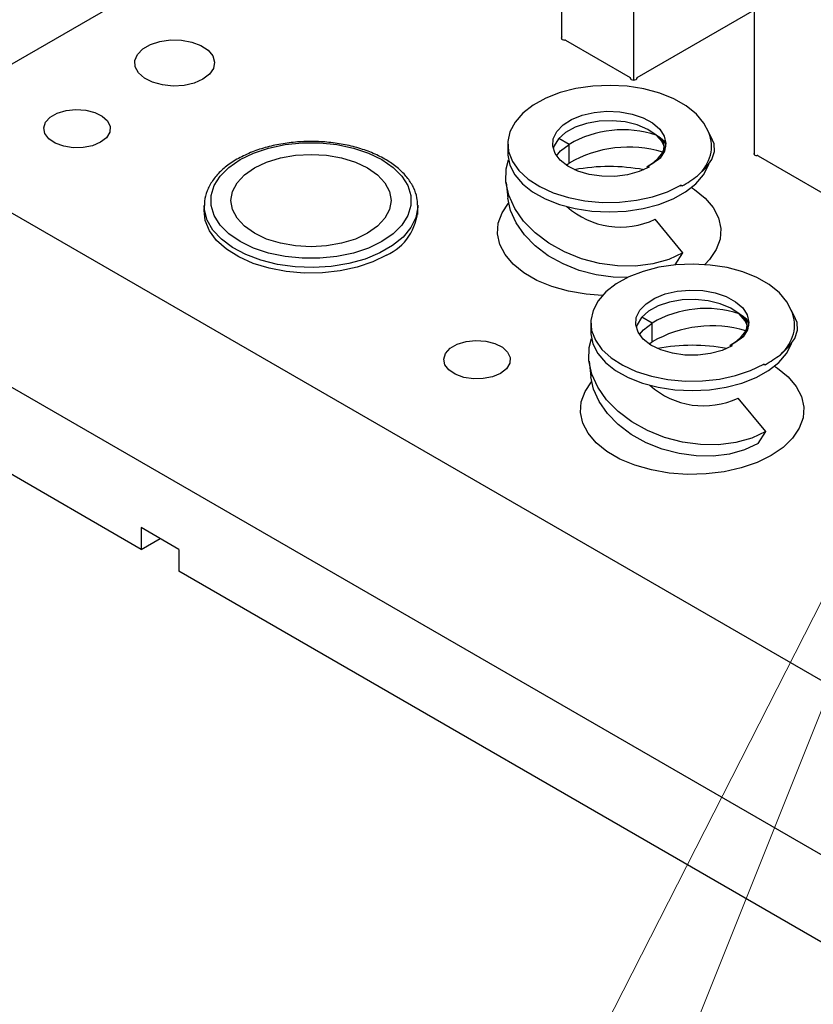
# Model space of a CAD drawing. Header units: inches. Extents: x 1802 to 2468, y -253 to -72.
# Tile 440 of 570: x 2221.8 to 2225.52, y -114.84 to -110.23. Entities that reach past the tile are written whole.
import ezdxf

# ---------------------------------------------------------------- set-up
doc = ezdxf.new("R2010")
doc.units = ezdxf.units.IN
doc.header["$LTSCALE"] = 0.5
doc.header["$MEASUREMENT"] = 0
for name, color, linetype in [('PAD-M-S', 135, 'Continuous'), ('PBU-M-S', 8, 'Continuous'), ('PUN-M-S2', 1, 'Continuous'), ('SID-M-S', 105, 'Continuous'), ('SVF-M-S', 8, 'Continuous')]:
    doc.layers.add(name, color=color, linetype=linetype)

msp = doc.modelspace()

# ---------------------------------------------------------------- linework, layer by layer
at = {"layer": 'PAD-M-S', "linetype": 'Continuous', "lineweight": 25}
for p, q in [((2221.71725, -110.46306), (2223.08196, -109.67522)), ((2224.69713, -110.49809), (2225.24712, -110.18058)), ((2225.8134, -113.46778), (2220.24234, -110.25167)), ((2224.34232, -110.31018), (2224.34106, -110.31366)), ((2224.34486, -110.3079), (2224.34232, -110.31018)), ((2222.38081, -110.36406), (2222.41691, -110.34322)), ((2222.41691, -110.34322), (2222.46142, -110.32877)), ((2222.46142, -110.32877), (2222.51103, -110.32179)), ((2222.51103, -110.32179), (2222.56207, -110.3228)), ((2222.56207, -110.3228), (2222.61074, -110.33171)), ((2222.61074, -110.33171), (2222.65343, -110.34788)), ((2222.65343, -110.34788), (2222.68699, -110.3701)), ((2224.34106, -110.31366), (2224.34232, -110.31713)), ((2224.34232, -110.31713), (2224.3459, -110.32003)), ((2224.3459, -110.32003), (2224.35119, -110.32185)), ((2224.35119, -110.32185), (2224.3573, -110.32229)), ((2224.36125, -110.32312), (2224.66434, -110.49809)), ((2222.34369, -110.41839), (2222.35578, -110.38975)), ((2222.35578, -110.38975), (2222.38081, -110.36406)), ((2222.68699, -110.3701), (2222.70892, -110.39672)), ((2222.70892, -110.39672), (2222.7176, -110.42577)), ((2222.34543, -110.44785), (2222.34369, -110.41839)), ((2222.36088, -110.47595), (2222.34543, -110.44785)), ((2222.7176, -110.42577), (2222.71238, -110.45509)), ((2222.38889, -110.5006), (2222.36088, -110.47595)), ((2222.69364, -110.48251), (2222.66279, -110.506)), ((2222.71238, -110.45509), (2222.69364, -110.48251)), ((2222.42737, -110.51997), (2222.38889, -110.5006)), ((2222.47349, -110.53263), (2222.42737, -110.51997)), ((2222.52381, -110.53764), (2222.47349, -110.53263)), ((2222.5746, -110.53463), (2222.52381, -110.53764)), ((2222.6221, -110.52381), (2222.5746, -110.53463)), ((2222.66279, -110.506), (2222.6221, -110.52381)), ((2224.66578, -110.50181), (2224.66578, -110.50037)), ((2224.66578, -110.50037), (2224.66654, -110.5039)), ((2224.6658, -110.50192), (2224.6658, -110.50013)), ((2224.66654, -110.5039), (2224.66969, -110.50695)), ((2224.66969, -110.50695), (2224.6747, -110.50902)), ((2224.6747, -110.50902), (2224.68073, -110.50975)), ((2224.68073, -110.50975), (2224.68676, -110.50902)), ((2224.68676, -110.50902), (2224.69177, -110.50695)), ((2224.69177, -110.50695), (2224.69492, -110.5039)), ((2224.69492, -110.5039), (2224.69568, -110.50037)), ((2224.69566, -110.50013), (2224.69566, -110.50192)), ((2224.69568, -110.50181), (2224.69568, -110.50037)), ((2221.94756, -110.6836), (2221.98049, -110.66459)), ((2221.98049, -110.66459), (2222.02167, -110.65203)), ((2222.02167, -110.65203), (2222.06743, -110.64703)), ((2222.06743, -110.64703), (2222.11372, -110.65004)), ((2222.11372, -110.65004), (2222.15641, -110.66079)), ((2222.15641, -110.66079), (2222.19171, -110.67833)), ((2222.19171, -110.67833), (2222.21649, -110.7011)), ((2221.91713, -110.73379), (2221.92579, -110.70738)), ((2221.92579, -110.70738), (2221.94756, -110.6836)), ((2222.21649, -110.7011), (2222.22854, -110.72707)), ((2221.92235, -110.76051), (2221.91713, -110.73379)), ((2221.94097, -110.78516), (2221.92235, -110.76051)), ((2222.2268, -110.75394), (2222.21142, -110.77932)), ((2222.22854, -110.72707), (2222.2268, -110.75394)), ((2221.97136, -110.80554), (2221.94097, -110.78516)), ((2222.01079, -110.81984), (2221.97136, -110.80554)), ((2222.14629, -110.81692), (2222.10232, -110.8258)), ((2222.18376, -110.80095), (2222.14629, -110.81692)), ((2222.21142, -110.77932), (2222.18376, -110.80095)), ((2222.05578, -110.8268), (2222.01079, -110.81984)), ((2222.10232, -110.8258), (2222.05578, -110.8268)), ((2225.24459, -110.85064), (2225.24332, -110.85412)), ((2225.24332, -110.85412), (2225.24459, -110.8576)), ((2225.24712, -110.84836), (2225.24459, -110.85064)), ((2225.24459, -110.8576), (2225.24817, -110.86049)), ((2225.24817, -110.86049), (2225.25346, -110.86231)), ((2225.25346, -110.86231), (2225.25957, -110.86275)), ((2225.26352, -110.86358), (2225.5666, -111.03855)), ((2224.95164, -111.01258), (2224.96526, -111.02151)), ((2224.96526, -111.02151), (2225.0155, -111.06213)), ((2225.8134, -114.28432), (2220.24234, -111.06821)), ((2224.06414, -111.13058), (2224.09407, -111.08587)), ((2225.0155, -111.06213), (2225.05347, -111.10696)), ((2222.6688, -111.11883), (2222.66929, -111.11082)), ((2222.67421, -111.16774), (2222.6688, -111.11883)), ((2224.0464, -111.17943), (2224.06414, -111.13058)), ((2225.05347, -111.10696), (2225.07814, -111.15479)), ((2222.69385, -111.21543), (2222.67421, -111.16774)), ((2224.04282, -111.22929), (2224.0464, -111.17943)), ((2225.07814, -111.15479), (2225.08883, -111.20432)), ((2222.72718, -111.26051), (2222.69385, -111.21543)), ((2224.05352, -111.27882), (2224.04282, -111.22929)), ((2225.08883, -111.20432), (2225.08526, -111.25418)), ((2222.77322, -111.3017), (2222.72718, -111.26051)), ((2225.08526, -111.25418), (2225.06752, -111.30303)), ((2222.83066, -111.3378), (2222.77322, -111.3017)), ((2224.07819, -111.32665), (2224.05352, -111.27882)), ((2225.06752, -111.30303), (2225.03609, -111.34952)), ((2222.89783, -111.36777), (2222.83066, -111.3378)), ((2222.97282, -111.39076), (2222.89783, -111.36777)), ((2223.45835, -111.3609), (2223.38512, -111.38571)), ((2223.52327, -111.32931), (2223.45835, -111.3609)), ((2224.11615, -111.37149), (2224.07819, -111.32665)), ((2225.03609, -111.34952), (2225.01366, -111.37326)), ((2223.05346, -111.40611), (2222.97282, -111.39076)), ((2223.13743, -111.41337), (2223.05346, -111.40611)), ((2223.22232, -111.41233), (2223.13743, -111.41337)), ((2223.30568, -111.40302), (2223.22232, -111.41233)), ((2223.38512, -111.38571), (2223.30568, -111.40302)), ((2224.16639, -111.41211), (2224.11615, -111.37149)), ((2224.22752, -111.4474), (2224.16639, -111.41211)), ((2224.29788, -111.4764), (2224.22752, -111.4474)), ((2224.37555, -111.49832), (2224.29788, -111.4764)), ((2224.45841, -111.51256), (2224.37555, -111.49832)), ((2224.53369, -111.51842), (2224.45841, -111.51256)), ((2223.85432, -111.74633), (2223.8955, -111.73377)), ((2223.8955, -111.73377), (2223.94127, -111.72877)), ((2223.94127, -111.72877), (2223.98755, -111.73178)), ((2223.98755, -111.73178), (2224.03024, -111.74253)), ((2223.79963, -111.78912), (2223.82139, -111.76534)), ((2223.82139, -111.76534), (2223.85432, -111.74633)), ((2224.03024, -111.74253), (2224.06554, -111.76007)), ((2224.06554, -111.76007), (2224.09032, -111.78284)), ((2224.09032, -111.78284), (2224.10238, -111.80881)), ((2223.79097, -111.81554), (2223.79963, -111.78912)), ((2223.79618, -111.84225), (2223.79097, -111.81554)), ((2224.10238, -111.80881), (2224.10063, -111.83568)), ((2223.81481, -111.8669), (2223.79618, -111.84225)), ((2223.84519, -111.88728), (2223.81481, -111.8669)), ((2224.08525, -111.86106), (2224.05759, -111.88269)), ((2224.10063, -111.83568), (2224.08525, -111.86106)), ((2225.34055, -111.8494), (2225.35417, -111.85833)), ((2225.35417, -111.85833), (2225.40441, -111.89894)), ((2223.88462, -111.90158), (2223.84519, -111.88728)), ((2223.92961, -111.90854), (2223.88462, -111.90158)), ((2223.97616, -111.90754), (2223.92961, -111.90854)), ((2224.02012, -111.89866), (2223.97616, -111.90754)), ((2224.05759, -111.88269), (2224.02012, -111.89866)), ((2224.45305, -111.9674), (2224.48298, -111.92269)), ((2225.40441, -111.89894), (2225.44238, -111.94378)), ((2224.43531, -112.01625), (2224.45305, -111.9674)), ((2225.44238, -111.94378), (2225.46704, -111.99161)), ((2225.46704, -111.99161), (2225.47774, -112.04114)), ((2224.43173, -112.06611), (2224.43531, -112.01625)), ((2225.47774, -112.04114), (2225.47417, -112.091)), ((2224.44243, -112.11564), (2224.43173, -112.06611)), ((2225.47417, -112.091), (2225.45642, -112.13985)), ((2224.46709, -112.16347), (2224.44243, -112.11564)), ((2225.45642, -112.13985), (2225.425, -112.18634)), ((2224.50506, -112.20831), (2224.46709, -112.16347)), ((2225.425, -112.18634), (2225.38074, -112.22922)), ((2224.5553, -112.24892), (2224.50506, -112.20831)), ((2225.38074, -112.22922), (2225.32487, -112.2673)), ((2224.61643, -112.28422), (2224.5553, -112.24892)), ((2224.68679, -112.31322), (2224.61643, -112.28422)), ((2225.32487, -112.2673), (2225.2589, -112.29956)), ((2224.76446, -112.33513), (2224.68679, -112.31322)), ((2224.84732, -112.34938), (2224.76446, -112.33513)), ((2225.18463, -112.3251), (2225.10409, -112.34324)), ((2225.2589, -112.29956), (2225.18463, -112.3251)), ((2224.9331, -112.35555), (2224.84732, -112.34938)), ((2225.01948, -112.35349), (2224.9331, -112.35555)), ((2225.10409, -112.34324), (2225.01948, -112.35349))]:
    msp.add_line(p, q, dxfattribs=at)
for centre, radius, start, end in [((2224.3578, -110.32966), 0.00739, 62.20521, 93.91273), ((2224.6634, -110.50028), 0.00239, 357.96424, 66.83262), ((2224.69807, -110.50028), 0.00239, 113.16738, 182.03576), ((2225.26007, -110.87012), 0.00739, 62.20521, 93.91273), ((2224.56583, -111.80006), 0.88555, 79.44436, 100.55564), ((2223.42218, -111.10371), 0.24721, 294.13579, 358.35305), ((2224.95474, -112.63688), 0.88555, 79.44436, 100.55564)]:
    msp.add_arc(centre, radius, start, end, dxfattribs=at)
at = {"layer": 'PBU-M-S', "linetype": 'Continuous', "lineweight": 25}
for p, q in [((2225.8134, -114.28432), (2220.24234, -111.06821)), ((2222.3738, -112.70695), (2220.24234, -111.47649)), ((2222.55057, -112.70693), (2222.3738, -112.60488)), ((2222.3738, -112.60488), (2222.3738, -112.70695)), ((2222.3738, -112.70695), (2222.4622, -112.65592)), ((2222.55057, -112.70693), (2222.55057, -112.809)), ((2225.8134, -114.69259), (2222.55057, -112.809))]:
    msp.add_line(p, q, dxfattribs=at)
at = {"layer": 'PUN-M-S2', "linetype": 'Continuous', "lineweight": 25}
for p, q in [((2224.34486, -110.31942), (2224.34486, -108.88471)), ((2224.68073, -110.50975), (2224.68073, -109.07861)), ((2225.24712, -110.85988), (2225.24712, -109.26186))]:
    msp.add_line(p, q, dxfattribs=at)
at = {"layer": 'SID-M-S', "linetype": 'Continuous', "lineweight": 0}
for p, q in [((2226.21384, -111.82296), (2221.7649, -122.95872)), ((2225.60677, -112.85891), (2220.458, -122.96612))]:
    msp.add_line(p, q, dxfattribs=at)
at = {"layer": 'SVF-M-S', "linetype": 'Continuous', "lineweight": 25}
for p, q in [((2224.48889, -110.53795), (2224.4102, -110.54946)), ((2224.56982, -110.53433), (2224.48889, -110.53795)), ((2224.65064, -110.53873), (2224.56982, -110.53433)), ((2224.72898, -110.55101), (2224.65064, -110.53873)), ((2224.33606, -110.56854), (2224.26863, -110.59463)), ((2224.4102, -110.54946), (2224.33606, -110.56854)), ((2224.80255, -110.57081), (2224.72898, -110.55101)), ((2224.86922, -110.59755), (2224.80255, -110.57081)), ((2224.20988, -110.62697), (2224.16152, -110.66461)), ((2224.26863, -110.59463), (2224.20988, -110.62697)), ((2224.92702, -110.63045), (2224.86922, -110.59755)), ((2224.97427, -110.66855), (2224.92702, -110.63045)), ((2224.16152, -110.66461), (2224.12497, -110.70645)), ((2224.39013, -110.69401), (2224.43969, -110.674)), ((2224.43969, -110.674), (2224.49582, -110.66099)), ((2224.49582, -110.66099), (2224.55559, -110.65567)), ((2224.55559, -110.65567), (2224.6159, -110.65831)), ((2224.6159, -110.65831), (2224.6736, -110.66878)), ((2224.6736, -110.66878), (2224.72568, -110.68652)), ((2225.00959, -110.71075), (2224.97427, -110.66855)), ((2224.12497, -110.70645), (2224.1013, -110.75127)), ((2224.32058, -110.75058), (2224.34973, -110.71999)), ((2224.34973, -110.71999), (2224.39013, -110.69401)), ((2224.45951, -110.7125), (2224.4064, -110.73043)), ((2224.51836, -110.70212), (2224.45951, -110.7125)), ((2224.57976, -110.69986), (2224.51836, -110.70212)), ((2224.64042, -110.70583), (2224.57976, -110.69986)), ((2224.69705, -110.71972), (2224.64042, -110.70583)), ((2224.74661, -110.74077), (2224.69705, -110.71972)), ((2224.72568, -110.68652), (2224.76944, -110.71063)), ((2224.76944, -110.71063), (2224.80259, -110.73983)), ((2225.03196, -110.75579), (2225.00959, -110.71075)), ((2224.1013, -110.75127), (2224.09119, -110.79777)), ((2224.3042, -110.78419), (2224.32058, -110.75058)), ((2224.36188, -110.75495), (2224.32836, -110.78473)), ((2224.4064, -110.73043), (2224.36188, -110.75495)), ((2224.78642, -110.76786), (2224.74661, -110.74077)), ((2224.81434, -110.79951), (2224.78642, -110.76786)), ((2224.80583, -110.7817), (2224.78642, -110.76786)), ((2224.80259, -110.73983), (2224.82341, -110.77261)), ((2225.05011, -110.79044), (2225.03064, -110.75205)), ((2222.97066, -110.82802), (2223.04765, -110.81185)), ((2223.04765, -110.81185), (2223.12833, -110.80363)), ((2223.12833, -110.80363), (2223.21025, -110.80363)), ((2223.21025, -110.80363), (2223.29094, -110.81185)), ((2223.29094, -110.81185), (2223.36792, -110.82802)), ((2224.09083, -110.80854), (2224.09083, -110.85263)), ((2224.09119, -110.79777), (2224.09495, -110.84458)), ((2224.30146, -110.81907), (2224.3042, -110.78419)), ((2224.32836, -110.78473), (2224.30763, -110.81818)), ((2224.37844, -110.8106), (2224.33013, -110.7827)), ((2224.3373, -110.84165), (2224.37844, -110.8106)), ((2224.37844, -110.89878), (2224.37844, -110.8106)), ((2224.81837, -110.7978), (2224.80583, -110.7817)), ((2224.82806, -110.83058), (2224.81434, -110.79951)), ((2224.8237, -110.81571), (2224.81837, -110.7978)), ((2224.82166, -110.83492), (2224.8237, -110.81571)), ((2224.82341, -110.77261), (2224.83082, -110.80726)), ((2224.83082, -110.80726), (2224.82442, -110.84198)), ((2225.05698, -110.80855), (2225.05011, -110.79044)), ((2225.05869, -110.84435), (2225.05698, -110.80855)), ((2222.83695, -110.88207), (2222.89971, -110.85167)), ((2222.89971, -110.85167), (2222.97066, -110.82802)), ((2223.02578, -110.87392), (2223.09613, -110.8616)), ((2223.09613, -110.8616), (2223.16929, -110.85744)), ((2223.16929, -110.85744), (2223.24245, -110.8616)), ((2223.24245, -110.8616), (2223.3128, -110.87392)), ((2223.36792, -110.82802), (2223.43887, -110.85167)), ((2223.43887, -110.85167), (2223.50163, -110.88207)), ((2224.09083, -110.85263), (2224.09108, -110.86154)), ((2224.09108, -110.86154), (2224.10061, -110.908)), ((2224.09495, -110.84458), (2224.11246, -110.89034)), ((2224.31248, -110.8534), (2224.30146, -110.81907)), ((2224.30763, -110.81818), (2224.30359, -110.83058)), ((2224.3367, -110.8854), (2224.31248, -110.8534)), ((2224.31856, -110.86357), (2224.3373, -110.84165)), ((2224.79591, -110.87508), (2224.81231, -110.8549)), ((2224.82442, -110.84198), (2224.80455, -110.87496)), ((2224.81231, -110.8549), (2224.82166, -110.83492)), ((2225.04601, -110.88206), (2225.05869, -110.84435)), ((2222.78429, -110.9183), (2222.83695, -110.88207)), ((2222.90413, -110.92085), (2222.96095, -110.89393)), ((2222.96095, -110.89393), (2223.02578, -110.87392)), ((2223.3128, -110.87392), (2223.37763, -110.89393)), ((2223.37763, -110.89393), (2223.43446, -110.92085)), ((2223.50163, -110.88207), (2223.55429, -110.9183)), ((2224.08372, -110.92475), (2224.09369, -110.88267)), ((2224.10061, -110.908), (2224.12369, -110.95285)), ((2224.11246, -110.89034), (2224.14321, -110.93371)), ((2224.37285, -110.91338), (2224.3367, -110.8854)), ((2224.36421, -110.90782), (2224.37844, -110.89878)), ((2224.74399, -110.91381), (2224.77292, -110.89491)), ((2224.77292, -110.89491), (2224.79591, -110.87508)), ((2225.00767, -110.95328), (2225.03088, -110.90846)), ((2225.01932, -110.92057), (2225.04601, -110.88206)), ((2225.03088, -110.90846), (2225.03238, -110.90411)), ((2222.74333, -110.95926), (2222.78429, -110.9183)), ((2222.82284, -110.99108), (2222.85749, -110.95366)), ((2222.85749, -110.95366), (2222.90413, -110.92085)), ((2223.43446, -110.92085), (2223.48109, -110.95366)), ((2223.48109, -110.95366), (2223.51575, -110.99108)), ((2223.55429, -110.9183), (2223.59526, -110.95926)), ((2224.08238, -110.98636), (2224.08372, -110.92475)), ((2224.12369, -110.95285), (2224.15964, -110.99478)), ((2224.14321, -110.93371), (2224.1863, -110.97343)), ((2224.41906, -110.93591), (2224.37285, -110.91338)), ((2224.47291, -110.95181), (2224.41906, -110.93591)), ((2224.5316, -110.96024), (2224.47291, -110.95181)), ((2224.65118, -110.95336), (2224.59208, -110.96077)), ((2224.70584, -110.93842), (2224.65118, -110.95336)), ((2224.75321, -110.91671), (2224.70584, -110.93842)), ((2224.74399, -110.91381), (2224.74783, -110.9136)), ((2224.74647, -110.92047), (2224.74399, -110.91381)), ((2224.75321, -110.91671), (2224.74783, -110.9136)), ((2224.9716, -110.99518), (2225.00767, -110.95328)), ((2224.9794, -110.95874), (2225.01932, -110.92057)), ((2222.71531, -111.0037), (2222.74333, -110.95926)), ((2222.8015, -111.03169), (2222.82284, -110.99108)), ((2223.51575, -110.99108), (2223.53709, -111.03169)), ((2223.59526, -110.95926), (2223.62328, -111.0037)), ((2224.09586, -111.04905), (2224.08238, -110.98636)), ((2224.08263, -110.98886), (2224.09056, -111.06285)), ((2224.15964, -110.99478), (2224.20741, -111.03258)), ((2224.1863, -110.97343), (2224.24047, -111.00832)), ((2224.59208, -110.96077), (2224.5316, -110.96024)), ((2224.92372, -111.03293), (2224.9716, -110.99518)), ((2222.70108, -111.05028), (2222.71531, -111.0037)), ((2222.79429, -111.07393), (2222.8015, -111.03169)), ((2223.53709, -111.03169), (2223.54429, -111.07393)), ((2223.62328, -111.0037), (2223.6375, -111.05028)), ((2224.20741, -111.03258), (2224.26562, -111.06513)), ((2224.24047, -111.00832), (2224.30415, -111.03739)), ((2224.30415, -111.03739), (2224.37547, -111.05977)), ((2224.76952, -111.05626), (2224.83961, -111.03262)), ((2224.83961, -111.03262), (2224.9017, -111.00243)), ((2224.86541, -111.06542), (2224.92372, -111.03293)), ((2224.9017, -111.00243), (2224.9017, -111.00583)), ((2224.90708, -111.00554), (2224.9017, -111.00243)), ((2224.90708, -111.00554), (2224.9017, -111.00583)), ((2222.70108, -111.09757), (2222.70108, -111.05028)), ((2222.8015, -111.11616), (2222.79429, -111.07393)), ((2223.54429, -111.07393), (2223.53709, -111.11616)), ((2223.6375, -111.05028), (2223.6375, -111.09757)), ((2224.10307, -111.1198), (2224.09056, -111.06285)), ((2224.12376, -111.11091), (2224.09586, -111.04905)), ((2224.26562, -111.06513), (2224.33257, -111.0915)), ((2224.33257, -111.0915), (2224.4063, -111.11092)), ((2224.37547, -111.05977), (2224.45235, -111.07481)), ((2224.45235, -111.07481), (2224.53254, -111.08207)), ((2224.53254, -111.08207), (2224.61371, -111.08135)), ((2224.61371, -111.08135), (2224.69348, -111.07266)), ((2224.69348, -111.07266), (2224.76952, -111.05626)), ((2224.7246, -111.11107), (2224.79839, -111.09173)), ((2224.79839, -111.09173), (2224.86541, -111.06542)), ((2222.6703, -111.11679), (2222.66929, -111.09725)), ((2222.66929, -111.09842), (2222.66929, -111.13911)), ((2222.68286, -111.16521), (2222.6703, -111.11679)), ((2222.71531, -111.14415), (2222.70108, -111.09757)), ((2222.82284, -111.15677), (2222.8015, -111.11616)), ((2223.53709, -111.11616), (2223.51575, -111.15677)), ((2223.6375, -111.09757), (2223.62328, -111.14415)), ((2223.66918, -111.10455), (2223.66019, -111.15323)), ((2223.66926, -111.09549), (2223.66918, -111.10455)), ((2223.66929, -111.13911), (2223.66929, -111.09842)), ((2224.12947, -111.17834), (2224.10307, -111.1198)), ((2224.16524, -111.17007), (2224.12376, -111.11091)), ((2224.4063, -111.11092), (2224.48468, -111.12281)), ((2224.48468, -111.12281), (2224.56543, -111.12684)), ((2224.56543, -111.12684), (2224.64618, -111.12289)), ((2224.64618, -111.12289), (2224.7246, -111.11107)), ((2222.70941, -111.21171), (2222.68286, -111.16521)), ((2222.74333, -111.18859), (2222.71531, -111.14415)), ((2222.85749, -111.1942), (2222.82284, -111.15677)), ((2223.51575, -111.15677), (2223.48109, -111.1942)), ((2223.62328, -111.14415), (2223.59526, -111.18859)), ((2223.66019, -111.15323), (2223.63709, -111.20034)), ((2224.16872, -111.23431), (2224.12947, -111.17834)), ((2224.21902, -111.22472), (2224.16524, -111.17007)), ((2224.91092, -111.31883), (2224.78061, -111.16138)), ((2222.74919, -111.25494), (2222.70941, -111.21171)), ((2222.78429, -111.22955), (2222.74333, -111.18859)), ((2222.83695, -111.26578), (2222.78429, -111.22955)), ((2222.90413, -111.227), (2222.85749, -111.1942)), ((2222.96095, -111.25393), (2222.90413, -111.227)), ((2223.43446, -111.227), (2223.37763, -111.25393)), ((2223.48109, -111.1942), (2223.43446, -111.227)), ((2223.55429, -111.22955), (2223.50163, -111.26578)), ((2223.59526, -111.18859), (2223.55429, -111.22955)), ((2223.63709, -111.20034), (2223.60052, -111.24451)), ((2224.28348, -111.2732), (2224.21902, -111.22472)), ((2222.80105, -111.29368), (2222.74919, -111.25494)), ((2222.89971, -111.29618), (2222.83695, -111.26578)), ((2223.02578, -111.27393), (2222.96095, -111.25393)), ((2223.09613, -111.28625), (2223.02578, -111.27393)), ((2223.3128, -111.27393), (2223.24245, -111.28625)), ((2223.37763, -111.25393), (2223.3128, -111.27393)), ((2223.50163, -111.26578), (2223.43887, -111.29618)), ((2223.60052, -111.24451), (2223.55155, -111.28448)), ((2224.21961, -111.28602), (2224.16872, -111.23431)), ((2224.35667, -111.31405), (2224.28348, -111.2732)), ((2222.86351, -111.3268), (2222.80105, -111.29368)), ((2222.97066, -111.31983), (2222.89971, -111.29618)), ((2223.04765, -111.33601), (2222.97066, -111.31983)), ((2223.16929, -111.29041), (2223.09613, -111.28625)), ((2223.24245, -111.28625), (2223.16929, -111.29041)), ((2223.36792, -111.31983), (2223.29094, -111.33601)), ((2223.43887, -111.29618), (2223.36792, -111.31983)), ((2223.49159, -111.3191), (2223.42235, -111.34737)), ((2223.55155, -111.28448), (2223.49159, -111.3191)), ((2224.28061, -111.3319), (2224.21961, -111.28602)), ((2224.43634, -111.34603), (2224.35667, -111.31405)), ((2224.91092, -111.31883), (2224.84472, -111.34954)), ((2224.8743, -111.37507), (2224.91092, -111.31883)), ((2222.93476, -111.35334), (2222.86351, -111.3268)), ((2223.01276, -111.37256), (2222.93476, -111.35334)), ((2223.12833, -111.34422), (2223.04765, -111.33601)), ((2223.21025, -111.34422), (2223.12833, -111.34422)), ((2223.29094, -111.33601), (2223.21025, -111.34422)), ((2223.34583, -111.36848), (2223.26423, -111.38182)), ((2223.42235, -111.34737), (2223.34583, -111.36848)), ((2224.34985, -111.37056), (2224.28061, -111.3319)), ((2224.42524, -111.40081), (2224.34985, -111.37056)), ((2224.5201, -111.36815), (2224.43634, -111.34603)), ((2224.60538, -111.37975), (2224.5201, -111.36815)), ((2224.77019, -111.3703), (2224.6896, -111.38047)), ((2224.84472, -111.34954), (2224.77019, -111.3703)), ((2223.09527, -111.38389), (2223.01276, -111.37256)), ((2223.1799, -111.387), (2223.09527, -111.38389)), ((2223.26423, -111.38182), (2223.1799, -111.387)), ((2224.50449, -111.42174), (2224.42524, -111.40081)), ((2224.6896, -111.38047), (2224.60538, -111.37975)), ((2224.72497, -111.40536), (2224.65754, -111.43145)), ((2224.79911, -111.38628), (2224.72497, -111.40536)), ((2224.8778, -111.37476), (2224.79911, -111.38628)), ((2224.95873, -111.37115), (2224.8778, -111.37476)), ((2225.03955, -111.37555), (2224.95873, -111.37115)), ((2225.11789, -111.38783), (2225.03955, -111.37555)), ((2225.19146, -111.40762), (2225.11789, -111.38783)), ((2225.25813, -111.43436), (2225.19146, -111.40762)), ((2224.58519, -111.43272), (2224.50449, -111.42174)), ((2224.65212, -111.434), (2224.58519, -111.43272)), ((2224.65754, -111.43145), (2224.59878, -111.46379)), ((2225.31593, -111.46727), (2225.25813, -111.43436)), ((2224.55043, -111.50143), (2224.51388, -111.54327)), ((2224.59878, -111.46379), (2224.55043, -111.50143)), ((2224.8286, -111.51082), (2224.88473, -111.49781)), ((2224.88473, -111.49781), (2224.9445, -111.49249)), ((2224.9445, -111.49249), (2225.00481, -111.49513)), ((2225.00481, -111.49513), (2225.06251, -111.5056)), ((2225.06251, -111.5056), (2225.11459, -111.52334)), ((2225.36318, -111.50537), (2225.31593, -111.46727)), ((2225.3985, -111.54756), (2225.36318, -111.50537)), ((2224.51388, -111.54327), (2224.49021, -111.58809)), ((2224.73864, -111.55681), (2224.77904, -111.53083)), ((2224.77904, -111.53083), (2224.8286, -111.51082)), ((2224.84842, -111.54932), (2224.79531, -111.56725)), ((2224.90727, -111.53894), (2224.84842, -111.54932)), ((2224.96867, -111.53668), (2224.90727, -111.53894)), ((2225.02932, -111.54265), (2224.96867, -111.53668)), ((2225.08596, -111.55654), (2225.02932, -111.54265)), ((2225.11459, -111.52334), (2225.15835, -111.54744)), ((2225.15835, -111.54744), (2225.1915, -111.57665)), ((2225.42087, -111.59261), (2225.3985, -111.54756)), ((2224.49021, -111.58809), (2224.4801, -111.63459)), ((2224.69311, -111.62101), (2224.70949, -111.5874)), ((2224.70949, -111.5874), (2224.73864, -111.55681)), ((2224.75079, -111.59177), (2224.71726, -111.62155)), ((2224.79531, -111.56725), (2224.75079, -111.59177)), ((2225.13551, -111.57759), (2225.08596, -111.55654)), ((2225.17533, -111.60467), (2225.13551, -111.57759)), ((2225.1915, -111.57665), (2225.21232, -111.60943)), ((2225.43902, -111.62726), (2225.41955, -111.58887)), ((2224.47974, -111.64535), (2224.47974, -111.68945)), ((2224.4801, -111.63459), (2224.48386, -111.6814)), ((2224.69036, -111.65589), (2224.69311, -111.62101)), ((2224.71726, -111.62155), (2224.69654, -111.655)), ((2224.76735, -111.64741), (2224.71904, -111.61952)), ((2225.20325, -111.63633), (2225.17533, -111.60467)), ((2225.19474, -111.61851), (2225.17533, -111.60467)), ((2225.20728, -111.63462), (2225.19474, -111.61851)), ((2225.21697, -111.6674), (2225.20325, -111.63633)), ((2225.21261, -111.65252), (2225.20728, -111.63462)), ((2225.21232, -111.60943), (2225.21973, -111.64408)), ((2225.21973, -111.64408), (2225.21333, -111.6788)), ((2225.44589, -111.64537), (2225.43902, -111.62726)), ((2225.4476, -111.68117), (2225.44589, -111.64537)), ((2224.47974, -111.68945), (2224.47999, -111.69836)), ((2224.48386, -111.6814), (2224.50137, -111.72716)), ((2224.70139, -111.69022), (2224.69036, -111.65589)), ((2224.69654, -111.655), (2224.6925, -111.6674)), ((2224.72561, -111.72221), (2224.70139, -111.69022)), ((2224.70747, -111.70038), (2224.72621, -111.67847)), ((2224.72621, -111.67847), (2224.76735, -111.64741)), ((2224.76735, -111.7356), (2224.76735, -111.64741)), ((2225.18482, -111.7119), (2225.20121, -111.69172)), ((2225.21333, -111.6788), (2225.19346, -111.71177)), ((2225.20121, -111.69172), (2225.21057, -111.67174)), ((2225.21057, -111.67174), (2225.21261, -111.65252)), ((2225.43492, -111.71888), (2225.4476, -111.68117)), ((2224.47263, -111.76157), (2224.48259, -111.71949)), ((2224.47999, -111.69836), (2224.48952, -111.74482)), ((2224.50137, -111.72716), (2224.53211, -111.77053)), ((2224.76176, -111.7502), (2224.72561, -111.72221)), ((2224.75312, -111.74463), (2224.76735, -111.7356)), ((2225.1329, -111.75063), (2225.16183, -111.73172)), ((2225.16183, -111.73172), (2225.18482, -111.7119)), ((2225.40823, -111.75739), (2225.43492, -111.71888)), ((2224.47129, -111.82318), (2224.47263, -111.76157)), ((2224.48952, -111.74482), (2224.5126, -111.78967)), ((2224.53211, -111.77053), (2224.57521, -111.81024)), ((2224.80797, -111.77273), (2224.76176, -111.7502)), ((2224.86182, -111.78862), (2224.80797, -111.77273)), ((2225.09475, -111.77524), (2225.04009, -111.79018)), ((2225.14212, -111.75353), (2225.09475, -111.77524)), ((2225.1329, -111.75063), (2225.13674, -111.75042)), ((2225.13538, -111.75729), (2225.1329, -111.75063)), ((2225.14212, -111.75353), (2225.13674, -111.75042)), ((2225.36831, -111.79556), (2225.40823, -111.75739)), ((2225.39658, -111.7901), (2225.41979, -111.74527)), ((2225.41979, -111.74527), (2225.42129, -111.74093)), ((2224.48477, -111.88587), (2224.47129, -111.82318)), ((2224.47154, -111.82568), (2224.47946, -111.89967)), ((2224.5126, -111.78967), (2224.54855, -111.8316)), ((2224.54855, -111.8316), (2224.59632, -111.8694)), ((2224.57521, -111.81024), (2224.62938, -111.84514)), ((2224.92051, -111.79706), (2224.86182, -111.78862)), ((2224.98098, -111.79758), (2224.92051, -111.79706)), ((2225.04009, -111.79018), (2224.98098, -111.79758)), ((2225.36051, -111.832), (2225.39658, -111.7901)), ((2224.59632, -111.8694), (2224.65453, -111.90195)), ((2224.62938, -111.84514), (2224.69306, -111.8742)), ((2224.69306, -111.8742), (2224.76438, -111.89658)), ((2225.15843, -111.89307), (2225.22852, -111.86944)), ((2225.22852, -111.86944), (2225.29061, -111.83925)), ((2225.25432, -111.90224), (2225.31262, -111.86974)), ((2225.29061, -111.83925), (2225.29061, -111.84265)), ((2225.29599, -111.84236), (2225.29061, -111.83925)), ((2225.29599, -111.84236), (2225.29061, -111.84265)), ((2225.31262, -111.86974), (2225.36051, -111.832)), ((2224.49198, -111.95662), (2224.47946, -111.89967)), ((2224.51267, -111.94773), (2224.48477, -111.88587)), ((2224.65453, -111.90195), (2224.72147, -111.92832)), ((2224.76438, -111.89658), (2224.84126, -111.91163)), ((2224.84126, -111.91163), (2224.92145, -111.91889)), ((2224.92145, -111.91889), (2225.00262, -111.91817)), ((2225.00262, -111.91817), (2225.08239, -111.90948)), ((2225.08239, -111.90948), (2225.15843, -111.89307)), ((2225.1873, -111.92855), (2225.25432, -111.90224)), ((2224.51838, -112.01516), (2224.49198, -111.95662)), ((2224.55414, -112.00688), (2224.51267, -111.94773)), ((2224.72147, -111.92832), (2224.79521, -111.94773)), ((2224.79521, -111.94773), (2224.87359, -111.95963)), ((2224.87359, -111.95963), (2224.95434, -111.96366)), ((2224.95434, -111.96366), (2225.03509, -111.95971)), ((2225.03509, -111.95971), (2225.11351, -111.94789)), ((2225.11351, -111.94789), (2225.1873, -111.92855)), ((2224.55762, -112.07113), (2224.51838, -112.01516)), ((2224.60793, -112.06154), (2224.55414, -112.00688)), ((2225.29983, -112.15565), (2225.16952, -111.99819)), ((2224.67239, -112.11002), (2224.60793, -112.06154)), ((2224.60852, -112.12284), (2224.55762, -112.07113)), ((2224.66951, -112.16872), (2224.60852, -112.12284)), ((2224.74558, -112.15087), (2224.67239, -112.11002)), ((2224.82525, -112.18284), (2224.74558, -112.15087)), ((2224.73876, -112.20738), (2224.66951, -112.16872)), ((2224.909, -112.20497), (2224.82525, -112.18284)), ((2225.23363, -112.18636), (2225.1591, -112.20712)), ((2225.29983, -112.15565), (2225.23363, -112.18636)), ((2225.26321, -112.21189), (2225.29983, -112.15565)), ((2224.81415, -112.23763), (2224.73876, -112.20738)), ((2224.8934, -112.25856), (2224.81415, -112.23763)), ((2224.99429, -112.21657), (2224.909, -112.20497)), ((2225.0785, -112.21729), (2224.99429, -112.21657)), ((2225.1591, -112.20712), (2225.0785, -112.21729)), ((2225.20057, -112.24095), (2225.13005, -112.2606)), ((2225.26321, -112.21189), (2225.20057, -112.24095)), ((2224.9741, -112.26954), (2224.8934, -112.25856)), ((2225.05379, -112.27022), (2224.9741, -112.26954)), ((2225.13005, -112.2606), (2225.05379, -112.27022))]:
    msp.add_line(p, q, dxfattribs=at)
for centre, radius, start, end in [((2224.62937, -111.23733), 0.49505, 71.50459, 120.45661), ((2224.65829, -111.38154), 0.558, 73.47126, 120.10039), ((2224.61879, -110.82141), 0.37652, 228.13109, 295.45484), ((2225.01828, -112.07415), 0.49505, 71.50459, 120.45661), ((2225.0472, -112.21835), 0.558, 73.47126, 120.10039), ((2225.00769, -111.65823), 0.37652, 228.13109, 295.45484)]:
    msp.add_arc(centre, radius, start, end, dxfattribs=at)
for centre, major_axis, ratio, start_param, end_param in [((2224.56583, -110.85807), (0.26468, 0.02608), 0.4999223, 0.1921449, 0.5381181), ((2224.57101, -110.81153), (0.47433, -0.01383), 0.5766321, 5.7661892, 6.5386678), ((2224.95992, -111.64835), (0.47433, -0.01383), 0.5766321, 5.7661892, 6.5386678), ((2224.95474, -111.69489), (0.26468, 0.02608), 0.4999223, 0.1921449, 0.5381181)]:
    msp.add_ellipse(centre, major_axis=major_axis, ratio=ratio, start_param=start_param, end_param=end_param, dxfattribs=at)
for points, knots in [([(2224.78642, -110.76786), (2224.79419, -110.77215), (2224.80995, -110.78087), (2224.82401, -110.79712), (2224.83101, -110.81131), (2224.83009, -110.82035), (2224.82983, -110.8229)], [0, 0, 0, 0, 0.292541, 0.5935799, 0.8853791, 1, 1, 1, 1]), ([(2223.66796, -111.09508), (2223.66766, -111.08363), (2223.66694, -111.05612), (2223.65144, -111.01368), (2223.62436, -110.96923), (2223.5857, -110.92805), (2223.53664, -110.89096), (2223.47816, -110.85896), (2223.41188, -110.83293), (2223.3396, -110.8135), (2223.26319, -110.80111), (2223.1845, -110.796), (2223.10547, -110.79828), (2223.02795, -110.80787), (2222.95401, -110.82471), (2222.88361, -110.8483), (2222.84282, -110.86966), (2222.82195, -110.88059)], [0, 0, 0, 0, 0.0461926, 0.1110235, 0.1764397, 0.2431808, 0.3111161, 0.3796838, 0.4483882, 0.5170046, 0.5855121, 0.6539459, 0.722361, 0.7908126, 0.8593511, 0.9280418, 1, 1, 1, 1]), ([(2222.82195, -110.88059), (2222.81209, -110.88658), (2222.78353, -110.90394), (2222.74333, -110.93691), (2222.70575, -110.98042), (2222.68118, -111.02757), (2222.66937, -111.06722), (2222.6705, -111.09045), (2222.67083, -111.09712)], [0, 0, 0, 0, 0.1081083, 0.3132853, 0.5184282, 0.7213886, 0.9200736, 1, 1, 1, 1]), ([(2224.80455, -110.87496), (2224.804, -110.87539), (2224.79522, -110.88245), (2224.77723, -110.89582), (2224.75765, -110.90767), (2224.74783, -110.9136)], [0, 0, 0, 0, 0.0318121, 0.5143846, 1, 1, 1, 1]), ([(2224.90708, -111.00554), (2224.91969, -110.99805), (2224.94495, -110.98304), (2224.96791, -110.96685), (2224.9794, -110.95874)], [0, 0, 0, 0, 0.4991911, 1, 1, 1, 1]), ([(2225.17533, -111.60467), (2225.18309, -111.60897), (2225.19886, -111.61769), (2225.21292, -111.63394), (2225.21991, -111.64813), (2225.219, -111.65717), (2225.21874, -111.65972)], [0, 0, 0, 0, 0.292541, 0.5935799, 0.8853791, 1, 1, 1, 1]), ([(2225.19346, -111.71177), (2225.19291, -111.71221), (2225.18412, -111.71927), (2225.16614, -111.73264), (2225.14656, -111.74448), (2225.13674, -111.75042)], [0, 0, 0, 0, 0.0318121, 0.5143846, 1, 1, 1, 1]), ([(2225.29599, -111.84236), (2225.3086, -111.83487), (2225.33386, -111.81986), (2225.35681, -111.80367), (2225.36831, -111.79556)], [0, 0, 0, 0, 0.4991911, 1, 1, 1, 1])]:
    msp.add_open_spline(points, degree=3, knots=knots, dxfattribs=at)

doc.saveas('drawing.dxf')
